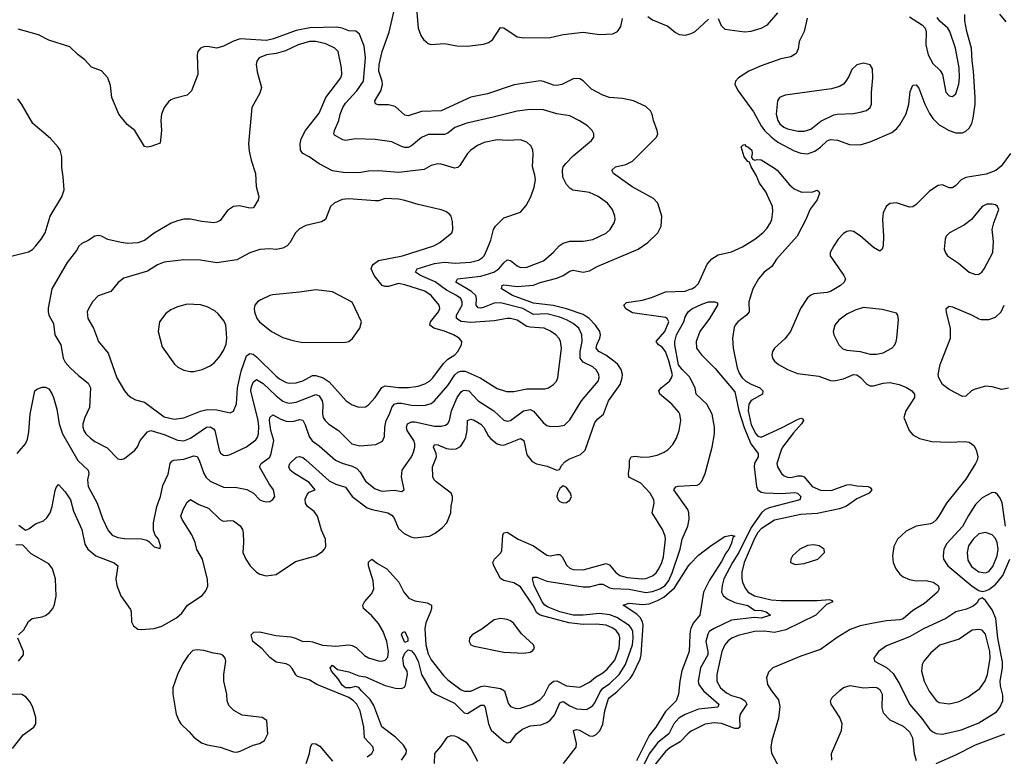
# Model space of a CAD drawing. Header units: inches. Extents: x 1834610 to 2027685, y 642842 to 774116.
# Tile 343 of 632: x 1955934 to 1961904, y 684394 to 688862. Entities that reach past the tile are written whole.
import ezdxf

# ---------------------------------------------------------------- set-up
doc = ezdxf.new("R2010")
doc.units = ezdxf.units.IN
doc.header["$MEASUREMENT"] = 0
doc.layers.add('B9658', color=7, linetype='Continuous')
doc.layers.add('B9668', color=7, linetype='Continuous')

msp = doc.modelspace()

# ---------------------------------------------------------------- linework, layer by layer
at = {"layer": 'B9658', "color": 5}
for points, elevation in [([(1955930, 685796.1), (1955970, 685766.4), (1955990, 685774.3), (1956030, 685803.2), (1956078.6, 685821.4), (1956099.2, 685840.8), (1956118, 685870), (1956131.6, 685910), (1956150, 686006), (1956156.1, 686023.9), (1956170, 686042), (1956210, 685998.7), (1956241.5, 685950), (1956260.8, 685880.8), (1956310.6, 685770.6), (1956330, 685680.3), (1956348.1, 685650), (1956394.9, 685610), (1956507.3, 685567.3), (1956528.5, 685550), (1956516.8, 685470), (1956522.6, 685430), (1956548.1, 685368.1), (1956605.2, 685285.2), (1956610.3, 685270), (1956612.9, 685210), (1956624.6, 685184.6), (1956650, 685164.6), (1956670, 685162.3), (1956750, 685168.1), (1956796.2, 685183.8), (1956885.4, 685234.6), (1956917.4, 685262.6), (1956952.4, 685310), (1957041.2, 685370), (1957062.5, 685397.5), (1957074.6, 685425.4), (1957072.9, 685467.1), (1957041.9, 685590), (1957008.9, 685648.9), (1956998.6, 685690), (1956977.7, 685737.7), (1956918.7, 685830), (1956911.9, 685850), (1956926.2, 685890), (1956950, 685936.3), (1956970, 685950.8), (1957021.1, 685921.1), (1957078.3, 685898.3), (1957150, 685830.2), (1957163.1, 685823.1), (1957170, 685819.7), (1957210, 685825), (1957230, 685822.8), (1957270, 685792.3), (1957285, 685770), (1957290.1, 685750), (1957292, 685690), (1957286.3, 685630), (1957304.7, 685590), (1957331.3, 685550), (1957370, 685511.2), (1957390, 685498.9), (1957429.4, 685489.4), (1957490, 685497.6), (1957605.5, 685574.5), (1957729.8, 685610.2), (1957770, 685635.8), (1957783, 685650), (1957790, 685666.8), (1957787.6, 685710), (1957764.7, 685764.7), (1957739.6, 685850), (1957719.4, 685879.4), (1957678.6, 685910), (1957666.5, 685930), (1957666, 685954), (1957677.4, 685982.6), (1957690, 685995.5), (1957725.2, 686010), (1957690, 686055.1), (1957594.1, 686114.1), (1957575.1, 686130), (1957565.1, 686150), (1957571.1, 686170), (1957612.2, 686207.8), (1957630, 686211.6), (1957650, 686205.7), (1957670, 686192.1), (1957810, 686064.8), (1957850, 686043.7), (1957910, 686026.5), (1957949.4, 685970), (1958041.5, 685901.5), (1958070.6, 685890.6), (1958166.4, 685870), (1958190, 685856.8), (1958201.9, 685841.9), (1958230, 685774.9), (1958265.4, 685745.4), (1958305.3, 685725.3), (1958330, 685719.8), (1958418, 685730), (1958452.8, 685747.2), (1958497.5, 685782.5), (1958523.5, 685810), (1958547.8, 685870), (1958549.8, 685910.2), (1958558, 685950), (1958557.7, 685970), (1958549.7, 685990), (1958458.8, 686058.8), (1958448.2, 686070), (1958439.9, 686090), (1958437, 686150), (1958460.4, 686210), (1958458.5, 686230), (1958443.1, 686270), (1958450, 686284.4), (1958470, 686282.4), (1958521.6, 686261.6), (1958550, 686256.3), (1958580.5, 686259.5), (1958607.1, 686272.9), (1958630, 686306.7), (1958638.7, 686330), (1958646.6, 686370), (1958649.4, 686430.6), (1958670, 686439.4), (1958690, 686433.3), (1958730, 686409.3), (1958747.6, 686387.6), (1958775.7, 686335.7), (1958790, 686318.9), (1958830, 686289.3), (1958850, 686282.3), (1958870, 686281.8), (1958970, 686322.4), (1958990, 686310.3), (1959010, 686222.4), (1959041.2, 686181.2), (1959068, 686168), (1959133.1, 686153.1), (1959190, 686130.5), (1959206.6, 686133.4), (1959220.3, 686159.7), (1959239.6, 686180.4), (1959264.3, 686195.7), (1959335, 686225), (1959361.8, 686250), (1959422.1, 686417.9), (1959439.2, 686440.8), (1959474, 686470), (1959504.5, 686550), (1959575.2, 686650), (1959587.9, 686690), (1959589.2, 686710), (1959580.6, 686740.6), (1959561, 686770), (1959545, 686785), (1959487.9, 686827.9), (1959445.3, 686850), (1959429.5, 686869.5), (1959432.9, 686890), (1959452.2, 686930), (1959455.5, 686950), (1959451.9, 686970), (1959426.4, 687010), (1959387.4, 687050), (1959350, 687074.8), (1959250, 687109.2), (1959168.4, 687128.4), (1959050, 687142.4), (1958922.5, 687190), (1958855.3, 687230), (1958860.5, 687250), (1958870, 687254.1), (1958950, 687243.6), (1959050, 687252.5), (1959090, 687268.7), (1959190, 687294), (1959230, 687310.7), (1959270, 687337.2), (1959290, 687343.5), (1959350, 687331.6), (1959390, 687339.8), (1959435.8, 687364.2), (1959683.5, 687470), (1959741.7, 687510), (1959803.5, 687570), (1959822.6, 687610), (1959828.2, 687670), (1959803.1, 687750), (1959776.7, 687776.7), (1959647.7, 687847.7), (1959534, 687930), (1959523.6, 687950), (1959546.6, 687970), (1959610, 687983.5), (1959650, 688003.6), (1959795.1, 688150), (1959802.9, 688170), (1959799.6, 688190), (1959777.4, 688250), (1959769.6, 688290), (1959759.7, 688310), (1959730, 688336), (1959655.1, 688370), (1959590, 688384), (1959510, 688390.7), (1959470, 688404.1), (1959401.2, 688441.2), (1959350, 688491.1), (1959330, 688502.6), (1959310, 688505.4), (1959290, 688502.6), (1959220.5, 688470), (1959190, 688462.5), (1959170, 688464.4), (1959110, 688487.2), (1959090, 688490.6), (1958932.1, 688467.9), (1958770, 688413), (1958670, 688391.9), (1958490, 688309.2), (1958370, 688305.7), (1958290, 688278.5), (1958270, 688282.4), (1958210, 688335.9), (1958170, 688346.5), (1958106.8, 688346.8), (1958091.3, 688351.3), (1958086.6, 688370), (1958124.7, 688430), (1958134.9, 688470), (1958132.5, 688490), (1958111.9, 688550), (1958113.3, 688590), (1958131.3, 688670), (1958174.1, 688785.9), (1958215.9, 688970)], 320), ([(1958339.1, 688930), (1958349.5, 688810), (1958366.7, 688766.7), (1958382.1, 688742.1), (1958410, 688718.5), (1958430, 688711.4), (1958510, 688716.9), (1958584.7, 688704.7), (1958650, 688702.3), (1958745.5, 688714.5), (1958776.2, 688723.8), (1958800.6, 688739.4), (1958850, 688814), (1958870, 688812.8), (1958950, 688758.5), (1958991.5, 688751.5), (1959150, 688755.3), (1959230, 688772.8), (1959350, 688786.1), (1959450, 688773.1), (1959530, 688776.5), (1959558, 688790), (1959579.2, 688820.8), (1959588.2, 688870)], 320), ([(1959741.7, 688881.7), (1959770, 688860.9), (1959863.2, 688823.2), (1959910, 688784.2), (1959932.7, 688772.7), (1959970, 688767.6), (1960000, 688776.6)], 320), ([(1955918, 686230), (1955969.5, 686290), (1955981.4, 686318.6), (1955990, 686362), (1955997.9, 686470), (1956026.2, 686610), (1956038.9, 686621.1), (1956070, 686632.1), (1956090, 686633.2), (1956110, 686622.3), (1956130, 686595.3), (1956139.7, 686570), (1956159.6, 686499.6), (1956172.7, 686410), (1956193.3, 686350), (1956287.6, 686187.6), (1956350.2, 686130), (1956352.9, 686110), (1956345.4, 686070), (1956350.2, 686030), (1956403.2, 685930), (1956436.5, 685836.5), (1956470, 685763.1), (1956495.4, 685735.4), (1956530, 685720.6), (1956570, 685714.6), (1956672.4, 685712.4), (1956704.9, 685704.9), (1956717.6, 685697.6), (1956750, 685664), (1956786, 685654), (1956788.7, 685670), (1956775.1, 685710), (1956755.6, 685735.6), (1956745.6, 685765.6), (1956744.5, 685810), (1956765.8, 685910), (1956788.7, 685970), (1956803, 686037), (1956835, 686105), (1956846, 686170), (1956856.2, 686183.8), (1956869.1, 686190.9), (1956930, 686196.4), (1956990, 686215.7), (1957010, 686212.2), (1957023, 686190), (1957050.2, 686110), (1957065.1, 686085.1), (1957090, 686063.2), (1957170, 686026.3), (1957250, 686024.1), (1957311.6, 686011.6), (1957351, 685991), (1957390, 685950.4), (1957410, 685941.3), (1957430, 685937.6), (1957450, 685940.4), (1957470, 685950.8), (1957482, 685970), (1957473.3, 686010), (1957446.6, 686046.6), (1957388.6, 686150), (1957398, 686170), (1957450, 686209.1), (1957459, 686230), (1957476.1, 686310), (1957457.5, 686370), (1957448.6, 686431.4), (1957451.8, 686450), (1957470, 686465.2), (1957518.3, 686438.3), (1957550, 686426.8), (1957590, 686425.2), (1957630, 686436.8), (1957650, 686432.7), (1957665.4, 686405.4), (1957690, 686333.4), (1957708.1, 686308.1), (1957750, 686277.7), (1957849.2, 686190), (1957890, 686172.3), (1957950, 686154.6), (1957979, 686139), (1957998, 686118), (1958030, 686063.1), (1958090, 686015.5), (1958130, 686001.6), (1958207.6, 686007.6), (1958250, 685999.3), (1958266, 686010), (1958248.7, 686090), (1958253, 686130), (1958309.5, 686210.5), (1958322.1, 686237.9), (1958329.9, 686270), (1958330.4, 686290), (1958324.5, 686310), (1958284.3, 686370), (1958279.4, 686390), (1958284.8, 686410), (1958310, 686422.8), (1958330, 686422.7), (1958450, 686396.9), (1958490, 686395.9), (1958516.9, 686403.1), (1958530, 686413.1), (1958539.8, 686430), (1958551.6, 686490), (1958586.3, 686570), (1958610, 686603.9), (1958619.3, 686610), (1958630, 686615.7), (1958656.9, 686610), (1958713.4, 686550), (1958808.8, 686488.8), (1958870, 686433.2), (1958890, 686427.8), (1958910, 686431.8), (1958989.5, 686490.5), (1959030, 686497), (1959050, 686486.8), (1959110, 686416.5), (1959130, 686400.2), (1959150, 686394.4), (1959204.1, 686395.9), (1959236.6, 686403.4), (1959270, 686434.6), (1959340.3, 686550), (1959440.7, 686670), (1959447.2, 686690), (1959446.2, 686710), (1959430, 686739.2), (1959410, 686756.2), (1959350, 686784.7), (1959332, 686810), (1959332.6, 686850), (1959343.7, 686910), (1959343, 686950), (1959323.6, 686990), (1959290, 687018.8), (1959250, 687041.7), (1959210, 687056.8), (1959130, 687077.1), (1959050, 687073.3), (1958984.4, 687110), (1958850, 687144.1), (1958810, 687142.2), (1958750, 687117.4), (1958730, 687111.7), (1958713.4, 687113.4), (1958701.3, 687130), (1958704.1, 687170), (1958699.1, 687190), (1958673.2, 687213.2), (1958579.3, 687270), (1958589.5, 687290.5), (1958730, 687306.6), (1958809.8, 687330), (1958840.2, 687350), (1958870, 687388.2), (1958890, 687405), (1958910, 687400.8), (1958950, 687368.4), (1958970, 687358.8), (1959010, 687360.2), (1959110, 687399.5), (1959170, 687451.7), (1959205.7, 687490), (1959230, 687505.8), (1959270, 687517.8), (1959350, 687519.6), (1959410, 687528.9), (1959490, 687567.4), (1959514, 687590), (1959539.5, 687630), (1959544.5, 687650), (1959542.9, 687670), (1959527.6, 687710), (1959497.6, 687750), (1959441.6, 687790), (1959390, 687814.6), (1959288.7, 687828.7), (1959270, 687840.5), (1959250, 687862.9), (1959226.9, 687906.9), (1959224.4, 687950), (1959229.8, 687970), (1959244.8, 687990), (1959290, 688036.2), (1959402, 688130), (1959416.2, 688150), (1959416.2, 688170), (1959405.1, 688190), (1959377.6, 688217.6), (1959328.9, 688248.9), (1959270, 688279.1), (1959190, 688290.8), (1959110, 688315.7), (1959030, 688317), (1958950, 688308.2), (1958804.9, 688270), (1958645.2, 688234.8), (1958572.1, 688207.9), (1958530, 688174.8), (1958510, 688165.2), (1958410, 688166.2), (1958370, 688147.1), (1958310, 688096.2), (1958290, 688087.1), (1958270, 688087.1), (1958250, 688093.3), (1958190, 688121.8), (1958090, 688136.4), (1957970, 688140.3), (1957910, 688128.9), (1957893.4, 688133.4), (1957842.6, 688162.6), (1957838, 688170), (1957842.2, 688190), (1957869.1, 688250), (1957877, 688290), (1957893.1, 688330), (1957910, 688355.6), (1957978.7, 688430), (1958018, 688490), (1958031.7, 688630), (1958022.5, 688702.5), (1957994.9, 688774.9), (1957971.8, 688791.8), (1957930, 688794.8), (1957890, 688810.6), (1957856.9, 688816.9), (1957693, 688813), (1957610, 688797.6), (1957473.5, 688746.5), (1957430, 688735.7), (1957270, 688745.7), (1957230, 688732.2), (1957170, 688702.4), (1957130, 688689.7), (1957070, 688699.5), (1957050, 688698), (1957030.5, 688689.5), (1957014.8, 688670), (1957010.7, 688650), (1957013.4, 688530), (1956976.3, 688430), (1956950, 688403.7), (1956870, 688385.1), (1956850, 688376.2), (1956836.7, 688363.3), (1956810.3, 688329.7), (1956794.9, 688290), (1956790.3, 688250), (1956794.4, 688190), (1956786.4, 688113.6), (1956730, 688092.7), (1956710, 688089.2), (1956690, 688094), (1956632.7, 688190), (1956586.2, 688226.2), (1956535.1, 688290), (1956492.7, 688390), (1956484.1, 688464.1), (1956469.2, 688510), (1956430, 688552.7), (1956370, 688575.1), (1956330, 688619.3), (1956289.6, 688649.6), (1956238.6, 688698.6), (1956110, 688737.2), (1956048, 688770), (1955925.4, 688805.4)], 340), ([(1955841.7, 687418.3), (1955986.7, 687453.3), (1956011, 687469), (1956032, 687490), (1956064.5, 687530), (1956089.4, 687570), (1956119.5, 687670), (1956190, 687786.8), (1956203.5, 687830), (1956198.7, 687910), (1956190, 687966), (1956189.7, 688030), (1956179.7, 688070), (1956167.8, 688090), (1956121, 688141), (1956013.3, 688233.3), (1955947.3, 688347.3), (1955922.2, 688382.2)], 360), ([(1958041.7, 684390), (1958069, 684411), (1958078.7, 684430), (1958078, 684450), (1958025.4, 684505.4), (1958021.6, 684570), (1957998.4, 684670), (1957977.5, 684710), (1957958.8, 684730), (1957930, 684749.5), (1957736, 684830), (1957690, 684857), (1957618.5, 684878.5), (1957607.5, 684887.5), (1957586.2, 684926.2), (1957570, 684945.1), (1957550, 684954.3), (1957490, 684965.7), (1957450, 684993.7), (1957404.7, 685044.7), (1957348.2, 685090), (1957337.6, 685130), (1957353.9, 685146.1), (1957390, 685149.2), (1957487.1, 685127.1), (1957578, 685118), (1957606.7, 685110), (1957650, 685089.2), (1957687.9, 685092.1), (1957710, 685089), (1957770, 685068.6), (1957850, 685061.4), (1957929.4, 685069.4), (1957950, 685066.4), (1957973.3, 685053.3), (1958024.7, 685004.7), (1958050, 684991), (1958110, 684972.5), (1958130, 684970.2), (1958150, 684976.2), (1958165.3, 684994.7), (1958170.9, 685030), (1958159.6, 685090), (1958138.4, 685150), (1958110, 685198.8), (1958070, 685245.1), (1958019.7, 685290), (1958015, 685310), (1958024, 685330), (1958070, 685382.2), (1958080.7, 685410), (1958077.5, 685457.5), (1958049.2, 685550), (1958050, 685570.7), (1958069.8, 685590.2), (1958103.9, 685563.9), (1958161, 685530), (1958233.8, 685450), (1958264.1, 685390), (1958293.8, 685353.8), (1958330, 685337.3), (1958405.1, 685325.1), (1958430.3, 685310), (1958431.3, 685290), (1958425.8, 685270), (1958397.5, 685202.5), (1958390.1, 685170), (1958395.9, 685070), (1958410, 685015.3), (1958430, 684978.5), (1958503.6, 684883.6), (1958530, 684857.8), (1958610, 684797.7), (1958631.1, 684788.9), (1958670, 684788), (1958730, 684817.6), (1958750, 684820.7), (1958850, 684805.9), (1958872.7, 684790), (1958895.1, 684715.1), (1958910, 684694.9), (1958943.5, 684683.5), (1958970, 684684.8), (1959041.3, 684710), (1959090, 684738.9), (1959115, 684765), (1959145.7, 684830), (1959170, 684849), (1959190, 684852.1), (1959250, 684820.6), (1959330, 684814), (1959390, 684843.5), (1959425.4, 684874.6), (1959470, 684901.1), (1959496.8, 684923.2), (1959542.1, 684977.9), (1959569.2, 685050), (1959572.2, 685112.2), (1959568.1, 685130), (1959550, 685155.9), (1959530, 685172), (1959490, 685188.8), (1959430, 685194.7), (1959350, 685193.3), (1959263.9, 685203.9), (1959089.1, 685249.1), (1959070, 685263.8), (1959045.5, 685310), (1958970, 685421.9), (1958930, 685445.9), (1958870, 685460.9), (1958850, 685472.1), (1958808.2, 685550), (1958802.4, 685570), (1958813.3, 685590), (1958851.2, 685628.8), (1958858.1, 685641.9), (1958864, 685736), (1958870, 685750.4), (1958890, 685754.3), (1958956.5, 685710), (1959050, 685670.7), (1959130, 685613.1), (1959150, 685610.1), (1959190, 685618.4), (1959210, 685617.8), (1959223.7, 685603.7), (1959250.6, 685550.6), (1959270, 685534.3), (1959290, 685526.4), (1959350, 685525.1), (1959490, 685563.5), (1959510, 685555.8), (1959547, 685510), (1959572.9, 685490), (1959618.2, 685478.2), (1959709, 685471), (1959730, 685473.3), (1959770, 685488.9), (1959792.6, 685507.4), (1959808.5, 685530), (1959828.2, 685570), (1959837, 685603), (1959849.3, 685710), (1959847.4, 685730), (1959831.9, 685770), (1959769.8, 685870), (1959780.9, 685930), (1959779.2, 685950), (1959756.7, 685990), (1959699.4, 686050), (1959628.1, 686088.1), (1959625.5, 686110), (1959631.3, 686150), (1959630.8, 686190), (1959641.6, 686210), (1959666.1, 686213.9), (1959710, 686208.1), (1959750, 686210.1), (1959798.5, 686221.5), (1959841.1, 686238.9), (1959865, 686255), (1959893.8, 686286.2), (1959916.8, 686323.2), (1959933.1, 686370), (1959942.2, 686430), (1959936, 686470), (1959930, 686482), (1959887.4, 686530), (1959816, 686590), (1959809.8, 686610), (1959823.9, 686630), (1959873.1, 686670), (1959887, 686690), (1959891.8, 686708.2), (1959870, 686793.5), (1959849.3, 686850), (1959830, 686875.5), (1959807.1, 686890), (1959794.2, 686910), (1959845.2, 686970), (1959870.4, 687030), (1959860.3, 687050), (1959850, 687056.3), (1959650, 687085), (1959610, 687107.9), (1959598, 687130), (1959613.1, 687146.9), (1959710, 687160.1), (1959770, 687178.1), (1959850, 687210.5), (1959970, 687216.4), (1960000, 687226.7)], 280), ([(1960000, 686688.3), (1959996, 686696), (1959950, 686740.5), (1959929, 686769), (1959905.8, 686890), (1959905.9, 686910), (1959916.2, 686950), (1959961, 687030), (1959970, 687059.1), (1959987.3, 687090), (1960000, 687099.7)], 260), ([(1958250, 684371.3), (1958277.1, 684410), (1958279.9, 684430), (1958262.1, 684462.1), (1958212.5, 684510), (1958130, 684571.9), (1958081, 684701), (1958059, 684739), (1958006.3, 684790), (1957990, 684811.8), (1957970, 684817.6), (1957940.7, 684810), (1957910, 684809.6), (1957890, 684825.3), (1957864.7, 684864.7), (1957825.6, 684910), (1957816, 684930), (1957830, 684946.8), (1957861.1, 684921.1), (1957930, 684905.4), (1957990, 684882.4), (1958030, 684876.6), (1958150, 684822.4), (1958213.2, 684806.8), (1958250, 684804.7), (1958266.6, 684813.4), (1958274.3, 684825.7), (1958285.7, 684890), (1958283.5, 684910), (1958262.8, 684942.8), (1958258, 684990), (1958270, 685019.7), (1958290, 685039.6), (1958310, 685033.6), (1958330, 685010.2), (1958351, 684970), (1958370.2, 684890), (1958429.6, 684789.6), (1958455.6, 684770), (1958570, 684715.3), (1958630, 684657.6), (1958650, 684654), (1958730, 684704), (1958750, 684703.1), (1958757.1, 684690), (1958776.1, 684590), (1958792.1, 684552.1), (1958870, 684486.4), (1958890, 684476.4), (1958910, 684480.4), (1958947.1, 684530), (1958982.5, 684557.5), (1959030, 684577.8), (1959094.7, 684585.3), (1959130, 684598.6), (1959150, 684612.1), (1959177.3, 684642.7), (1959210, 684717.4), (1959217.8, 684722.2), (1959230, 684726.4), (1959270, 684700.8), (1959310, 684682.2), (1959370, 684678.4), (1959390, 684686.8), (1959410, 684702.9), (1959421.1, 684718.9), (1959454.5, 684785.5), (1959470, 684807.1), (1959510, 684832.9), (1959569.4, 684890.6), (1959607.2, 684950), (1959648.8, 685070), (1959654.1, 685110), (1959651.7, 685150), (1959643.6, 685170), (1959630, 685187.2), (1959555.6, 685235.6), (1959511.4, 685251.4), (1959450, 685259.2), (1959350, 685249.2), (1959290, 685250.5), (1959210, 685269.7), (1959138.4, 685298.4), (1959119.2, 685310), (1959102.1, 685330), (1959052.8, 685430), (1959044.1, 685470), (1959050, 685480.3), (1959070, 685480.7), (1959130, 685457.1), (1959350, 685422.6), (1959390, 685421.7), (1959450, 685438.3), (1959470, 685437.3), (1959510, 685416.3), (1959530, 685411.4), (1959630, 685407.6), (1959730, 685387), (1959770, 685393.2), (1959815.6, 685410), (1959846.8, 685430), (1959870, 685459.8), (1959890, 685506.5), (1959938.1, 685650), (1959951.5, 685710), (1959985.2, 685790), (1959993, 685833), (1959991.6, 685870), (1959984.5, 685890), (1959899.6, 686010), (1959912.4, 686027.6), (1959926.8, 686033.2), (1960000, 686036.5)], 260), ([(1955927.1, 685130), (1955958.5, 685161.5), (1955988.2, 685211.8), (1956010, 685228.8), (1956070, 685239.6), (1956090, 685247.6), (1956114.7, 685265.3), (1956136.1, 685290), (1956146.2, 685313.8), (1956154.4, 685365.6), (1956151.8, 685470), (1956133.3, 685530), (1956110, 685561.4), (1956003, 685623), (1955954, 685674), (1955910, 685677)], 320), ([(1959231.4, 684350), (1959307.6, 684450), (1959310.4, 684470.4), (1959292, 684550), (1959310, 684557.2), (1959327.7, 684552.3), (1959390, 684518), (1959410, 684516.4), (1959430, 684525.7), (1959452.1, 684547.9), (1959470.7, 684589.3), (1959481.9, 684670), (1959502.3, 684737.7), (1959510, 684750.1), (1959554.5, 684785.5), (1959635.2, 684864.8), (1959652.5, 684890), (1959696.8, 684983.2), (1959703.2, 685010), (1959714.5, 685190), (1959710.3, 685210.3), (1959695.8, 685235.8), (1959675.1, 685255.1), (1959592.3, 685310), (1959630, 685322.2), (1959710, 685314.6), (1959750, 685318.3), (1959801.6, 685338.4), (1959840.1, 685359.9), (1959903.9, 685416.1), (1959990, 685550.2), (1960000, 685561)], 240), ([(1955927.4, 684970), (1955956.3, 685010), (1955957.2, 685030), (1955922.8, 685110)], 320), ([(1960000, 685152.7), (1959996.8, 685130), (1959993.8, 685030), (1959948.5, 684911.5), (1959936.6, 684850), (1959929.3, 684770.7), (1959915.2, 684730), (1959850, 684665.4), (1959791.8, 684570), (1959750, 684520.4), (1959673.1, 684366.9)], 240), ([(1955890, 684440.4), (1955955.4, 684524.6), (1956019.5, 684570), (1956031.3, 684590), (1956032.4, 684630), (1956013.5, 684690), (1955999.3, 684719.3), (1955972.6, 684752.6), (1955947.9, 684767.9), (1955870, 684771.5)], 320), ([(1960000, 684659), (1959970, 684647.1), (1959930, 684624.7), (1959900.1, 684590), (1959869.5, 684530), (1959803.5, 684476.5), (1959750, 684408.8), (1959712.5, 684330)], 260), ([(1958449.7, 684350), (1958451.3, 684410), (1958490, 684454.9), (1958519.4, 684500.6), (1958529.1, 684510.9), (1958550, 684519.8), (1958570, 684518.3), (1958590, 684510.1), (1958640.4, 684480.4), (1958670, 684441.1), (1958710, 684364.6)], 240), ([(1960000, 684541.4), (1959985.4, 684530), (1959939, 684481), (1959875.8, 684444.2), (1959850, 684423.7), (1959791.7, 684350), (1959763.7, 684296.3), (1959670, 684205.6), (1959574.7, 684130), (1959463.9, 684010), (1959455.8, 683990), (1959455.1, 683970), (1959475.3, 683930), (1959530.2, 683890), (1959625.2, 683810), (1959663.6, 683750), (1959677.9, 683737.9), (1959810, 683664.4), (1959950, 683628), (1960000, 683634.3)], 280), ([(1957670.4, 684350), (1957690.5, 684410), (1957697, 684450), (1957707.9, 684472.1), (1957730, 684469.3), (1957754.7, 684454.7), (1957830, 684363.9)], 280)]:
    msp.add_lwpolyline(points, dxfattribs=dict(at, elevation=elevation))
for points, elevation in [([(1957730, 688730.4), (1957691.3, 688730), (1957623.1, 688710), (1957546, 688674), (1957490, 688658), (1957431, 688649), (1957386, 688630), (1957372.2, 688610), (1957367.2, 688590), (1957373.8, 688546.2), (1957400.3, 688450), (1957390, 688416), (1957342.4, 688330), (1957322, 688110), (1957325.5, 688065.5), (1957337.1, 688010), (1957364.4, 687930), (1957368.5, 687850), (1957384.4, 687790), (1957380.5, 687770), (1957354.7, 687725.3), (1957350, 687720.9), (1957330, 687718.7), (1957266.9, 687733.1), (1957230, 687729.6), (1957195.1, 687704.9), (1957150, 687645.1), (1957130, 687633.6), (1957112, 687630), (1957038.2, 687638.2), (1956970, 687653), (1956930, 687651.5), (1956890, 687643), (1956853, 687627), (1956750, 687568), (1956690, 687523.1), (1956650, 687508.5), (1956590, 687505.4), (1956549.7, 687509.7), (1956469.6, 687529.6), (1956429.4, 687549.4), (1956410, 687552.7), (1956390, 687549.3), (1956350, 687522.7), (1956310, 687505.2), (1956292.5, 687487.5), (1956278.3, 687461.7), (1956221.6, 687390), (1956129, 687230), (1956107.1, 687112.9), (1956106.7, 687090), (1956111.8, 687070), (1956139.3, 687019.3), (1956147.6, 686950), (1956183.6, 686890), (1956197.2, 686810), (1956210, 686784.4), (1956239.5, 686750), (1956290, 686703.6), (1956350, 686658.3), (1956362.6, 686630), (1956356.9, 686510), (1956329.2, 686450), (1956317.2, 686410), (1956317.5, 686390), (1956324.1, 686370), (1956336.1, 686350), (1956362.8, 686322.8), (1956390, 686303.2), (1956464.1, 686264.1), (1956530, 686199.1), (1956550, 686193.4), (1956570, 686200.7), (1956632, 686250), (1956648.5, 686271.5), (1956664.7, 686310), (1956676, 686324), (1956710, 686363.1), (1956730, 686369.2), (1956810, 686345.6), (1956890, 686312.2), (1956930, 686308.3), (1956970, 686323.3), (1957067.4, 686390), (1957090, 686393.2), (1957110, 686381.1), (1957117.6, 686370), (1957143.2, 686250), (1957152.3, 686232.3), (1957170, 686220.3), (1957190, 686218.9), (1957210, 686223.6), (1957310, 686271.3), (1957366.5, 686313.5), (1957377, 686330), (1957382.2, 686350), (1957384.8, 686395.2), (1957381, 686430), (1957335.5, 686610), (1957337.1, 686630), (1957350, 686664.2), (1957370, 686680.2), (1957410, 686655.9), (1957490, 686579.8), (1957530, 686548.9), (1957550, 686539.5), (1957570, 686536.2), (1957610, 686541.5), (1957730, 686589.4), (1957750, 686580.6), (1957767.5, 686550), (1957771.4, 686528.6), (1957769.4, 686470), (1957774.7, 686450), (1957787.1, 686430), (1957809.1, 686409.1), (1957866.5, 686370), (1957948.9, 686290), (1957997.4, 686277.4), (1958094.3, 686285.7), (1958134.6, 686305.4), (1958146.7, 686333.3), (1958148.6, 686390), (1958155.9, 686430), (1958176.7, 686470), (1958190.6, 686510), (1958204.7, 686530), (1958224.5, 686535.5), (1958250, 686535.1), (1958310, 686523.8), (1958350, 686522.2), (1958395.3, 686524.7), (1958430, 686534.7), (1958450, 686550.2), (1958530, 686642.7), (1958572.2, 686707.8), (1958590, 686723.3), (1958609, 686731), (1958634.9, 686730), (1958726.5, 686690), (1958830, 686625), (1958886.6, 686606.6), (1958930, 686606.5), (1959010, 686623.8), (1959117.3, 686622.7), (1959140.9, 686630), (1959170.9, 686649.1), (1959189.7, 686670.3), (1959196.9, 686690), (1959218.5, 686870), (1959212.8, 686912.8), (1959203.5, 686930), (1959184.4, 686950), (1959152.7, 686972.7), (1959115.1, 686990), (1959030, 686996.3), (1959010, 687001.6), (1958950, 687038.6), (1958910.4, 687050.4), (1958889.6, 687050.4), (1958810, 687035.4), (1958670, 687024.5), (1958610, 687032), (1958582.7, 687050), (1958583.1, 687070), (1958616.9, 687130), (1958617.4, 687150), (1958608, 687170), (1958582.2, 687190), (1958521.9, 687221.9), (1958453, 687273), (1958365.1, 687310), (1958334.3, 687330), (1958344.7, 687350), (1958450, 687383.6), (1958510, 687391), (1958574.8, 687385.2), (1958667.8, 687392.2), (1958716.7, 687403.3), (1958740.5, 687419.5), (1958750, 687430.4), (1958768.2, 687470), (1958790, 687525.5), (1958806.8, 687590), (1958819.2, 687610), (1958870, 687660.3), (1958970, 687694.9), (1959005.8, 687734.2), (1959032.9, 687787.1), (1959054.1, 687845.9), (1959061.2, 687890), (1959058.5, 687918.5), (1959043.8, 687970), (1959047.1, 688047.1), (1959045.1, 688070), (1959035.2, 688095.2), (1959010, 688119.7), (1958970, 688133.3), (1958890.2, 688129.8), (1958830, 688132.5), (1958750, 688116.8), (1958710, 688098.2), (1958668.8, 688070), (1958649, 688050), (1958603.1, 687976.9), (1958590, 687965.4), (1958570, 687962.2), (1958490, 687986), (1958470, 687987.1), (1958430, 687978.2), (1958386.7, 687953.3), (1958230, 687934.4), (1958110, 687945.8), (1958050, 687944), (1957990, 687932.8), (1957895.4, 687935.4), (1957830, 687946.3), (1957750, 687987.6), (1957690, 688029.8), (1957651.5, 688050), (1957637.2, 688070), (1957633.8, 688110), (1957641.4, 688138.6), (1957666.6, 688190), (1957750, 688294.6), (1957790, 688391.3), (1957881.1, 688510), (1957886.5, 688530), (1957886.2, 688570), (1957864.2, 688670), (1957844.7, 688690), (1957790, 688716.4)], 360), ([(1958150, 687778), (1958110, 687764.2), (1958090, 687762.5), (1957930, 687774.8), (1957889.2, 687770.8), (1957840.7, 687750), (1957818, 687730), (1957788, 687650), (1957764, 687636), (1957670, 687614.2), (1957630, 687593.7), (1957606.3, 687570), (1957572, 687508), (1957555.3, 687490), (1957530, 687475.7), (1957490, 687468.2), (1957450, 687471.8), (1957390, 687468.2), (1957330, 687448.9), (1957250, 687406.2), (1957130, 687386.6), (1957030, 687403.7), (1956930, 687406.4), (1956810, 687392.2), (1956770, 687375.8), (1956710, 687337.3), (1956566.2, 687293.8), (1956531.8, 687268.2), (1956487.3, 687212.7), (1956410, 687187.6), (1956374.9, 687150), (1956351.5, 687108.5), (1956344.2, 687090), (1956347.8, 687050), (1956382, 686990), (1956411.4, 686910), (1956470, 686838.4), (1956522.2, 686690), (1956570, 686610.4), (1956588, 686588), (1956610.2, 686570.2), (1956635.9, 686555.9), (1956690, 686541.3), (1956810, 686452.5), (1956870, 686438.8), (1956930, 686446.9), (1957030, 686487.5), (1957070, 686497.1), (1957130, 686495.7), (1957210, 686477), (1957230, 686487.7), (1957248.6, 686531.4), (1957254.8, 686630), (1957277.9, 686730), (1957310, 686822.9), (1957330, 686837), (1957350, 686832.3), (1957370, 686817.1), (1957490, 686699.8), (1957510, 686683.5), (1957550, 686661.9), (1957570, 686657.5), (1957610, 686659.2), (1957650, 686672.1), (1957710, 686703.1), (1957730, 686704.4), (1957773.2, 686690), (1957810, 686665.1), (1957913.1, 686550), (1957950, 686525.8), (1957990, 686512.6), (1958030, 686514), (1958050, 686524.9), (1958090, 686570.2), (1958129.2, 686630.8), (1958150, 686642), (1958230, 686630.1), (1958290.7, 686630.7), (1958350, 686638.9), (1958390, 686653.3), (1958418.4, 686670), (1958439.5, 686690), (1958503, 686777), (1958530, 686802.3), (1958572.8, 686830), (1958591.3, 686850), (1958613.6, 686890), (1958614, 686910), (1958598, 686930), (1958564, 686950), (1958510, 686973.4), (1958446, 686990), (1958420.3, 687010), (1958424, 687030), (1958473.6, 687090), (1958482.3, 687110), (1958478.5, 687130), (1958428.2, 687190), (1958390, 687215.3), (1958270, 687254.5), (1958230, 687261.1), (1958170, 687244.4), (1958150, 687243.2), (1958131, 687250), (1958083.6, 687310), (1958065.4, 687350), (1958071.4, 687370), (1958079.8, 687380.2), (1958110, 687401.4), (1958255.6, 687430), (1958444.5, 687490), (1958480.7, 687510), (1958554, 687570), (1958559.5, 687590), (1958557.5, 687637.5), (1958549.5, 687669.5), (1958541.2, 687681.2), (1958518.6, 687698.6), (1958489.7, 687709.7), (1958350, 687740.4), (1958270, 687766.2), (1958230, 687773.6)], 380), ([(1957730, 687224.5), (1957630, 687208.5), (1957470, 687193.8), (1957450, 687189), (1957396.3, 687163.7), (1957376.5, 687150), (1957360.9, 687130), (1957356.1, 687110), (1957357.6, 687090), (1957372.3, 687050), (1957387.2, 687030), (1957460.7, 686970), (1957530, 686935), (1957590, 686915.2), (1957650, 686904.6), (1957910, 686905.5), (1957930, 686910.3), (1957952.7, 686927.3), (1957996.9, 686990), (1958006.6, 687030), (1957949.1, 687149.1), (1957830.9, 687210.9)], 420), ([(1956950, 687136.1), (1956890, 687121.4), (1956850, 687102.5), (1956820.3, 687079.7), (1956782.4, 687030), (1956773.4, 686970), (1956798.1, 686878.1), (1956872.8, 686772.8), (1956893.5, 686753.5), (1956930, 686735.9), (1956967.9, 686727.9), (1956990, 686728.5), (1957040.6, 686739.4), (1957090, 686762.7), (1957116.3, 686783.7), (1957144.4, 686815.6), (1957170, 686855.9), (1957185.5, 686894.5), (1957190.3, 686930), (1957186.7, 686986.7), (1957183.2, 687010), (1957173.1, 687033.1), (1957138.3, 687078.3), (1957116.4, 687096.4), (1957070, 687119.9), (1957030, 687133.5)], 420), ([(1959230, 686034), (1959210, 686019), (1959194, 685990), (1959190.8, 685970), (1959198.8, 685950), (1959210, 685938.8), (1959230, 685930.7), (1959250, 685934), (1959270, 685947.3), (1959279.3, 685970), (1959274.5, 685990), (1959250, 686025.2)], 320), ([(1958850, 685229.8), (1958810, 685221.8), (1958735.6, 685164.4), (1958678, 685130), (1958662, 685110), (1958660.3, 685090), (1958670, 685070.7), (1958690, 685062.6), (1958870, 685025.8), (1958990, 685020.2), (1959030, 685026.3), (1959044.6, 685035.4), (1959054.7, 685050), (1959049.7, 685070), (1958977.1, 685137.1), (1958930, 685199.8), (1958910, 685215.9), (1958890, 685224.6)], 320), ([(1958270, 685085.1), (1958249.9, 685130), (1958255.5, 685144.5), (1958269.3, 685150.7), (1958288.4, 685110), (1958287.7, 685092.3)], 260), ([(1957010, 685039.2), (1956984.8, 685035.2), (1956955.4, 685004.6), (1956923.1, 684956.9), (1956891, 684889), (1956862.6, 684810), (1956862.6, 684770), (1956883.6, 684650), (1956899.1, 684610), (1956911.7, 684590), (1956962.6, 684542.6), (1956990, 684509), (1957035.7, 684475.7), (1957070, 684463.5), (1957150.1, 684450.1), (1957230, 684420.2), (1957250, 684419.3), (1957270, 684425), (1957350, 684460.9), (1957389, 684471), (1957418, 684490), (1957438.4, 684530), (1957431.8, 684611.8), (1957404, 684630), (1957283, 684643), (1957231.8, 684671.8), (1957201.5, 684701.5), (1957192.4, 684730), (1957190.5, 684770), (1957172.8, 684850), (1957171.8, 684890), (1957183.8, 684970), (1957179.2, 684990), (1957166.5, 685006.5), (1957150, 685014), (1957110, 685018.8), (1957050, 685034.7)], 320)]:
    msp.add_lwpolyline(points, close=True, dxfattribs=dict(at, elevation=elevation))
at = {"layer": 'B9668', "color": 5}
for points, elevation in [([(1960000, 688776.6), (1960010, 688779.6), (1960030, 688790.2), (1960110, 688865.2)], 320), ([(1960170, 688870.4), (1960187.1, 688827.1), (1960210, 688805.8), (1960330, 688788.8), (1960370, 688791.8), (1960429.9, 688810.1), (1960468.2, 688831.8), (1960530, 688903.1)], 320), ([(1960708.8, 688871.2), (1960690.2, 688789.8), (1960659.5, 688730), (1960654.7, 688685.3), (1960641.8, 688658.2), (1960610, 688637.7), (1960550, 688625.8), (1960430, 688583.4), (1960354.6, 688550), (1960292.4, 688510), (1960274, 688490), (1960270.3, 688470), (1960290.3, 688430), (1960383.1, 688303.1), (1960430, 688219.1), (1960450.7, 688190), (1960490, 688151.2), (1960530, 688120.1), (1960630, 688066.5), (1960670, 688053), (1960710, 688048.9), (1960754.8, 688065.2), (1960789.8, 688090), (1960830, 688127.4), (1960850, 688136), (1960892.4, 688132.4), (1960966, 688106), (1961030, 688102.5), (1961090, 688120.8), (1961221.6, 688178.4), (1961250, 688200.9), (1961270, 688224.2), (1961309.2, 688290.8), (1961325.2, 688350), (1961333.3, 688426.7), (1961350, 688464.9), (1961370, 688467.7), (1961386.4, 688446.4), (1961423, 688350), (1961450, 688293.1), (1961470, 688263.9), (1961510, 688225.5), (1961570, 688190.2), (1961610, 688175.2), (1961650, 688176.8), (1961670, 688187), (1961690, 688204.7), (1961706.5, 688233.5), (1961715.3, 688264.7), (1961727.9, 688350), (1961728.1, 688390), (1961717.8, 688550), (1961708.2, 688611.8), (1961705.6, 688690), (1961676.8, 688790), (1961665.2, 688854.8), (1961665.5, 688894.5)], 320), ([(1961330, 688879.5), (1961408, 688830), (1961424.9, 688810), (1961430.3, 688790), (1961427.8, 688710), (1961442.5, 688650), (1961470, 688597.5), (1961514.5, 688554.5), (1961529.5, 688530), (1961550, 688422), (1961570, 688399.5), (1961590, 688396.4), (1961610, 688413.4), (1961627.8, 688472.2), (1961632, 688510), (1961629.9, 688570), (1961608.3, 688690), (1961574.2, 688790), (1961561.8, 688810), (1961513.4, 688853.4), (1961496.6, 688876.6)], 340), ([(1961875.3, 688895.3), (1961913.8, 688850)], 320), ([(1960000, 687226.7), (1960010, 687230.1), (1960030, 687242.5), (1960050, 687262.7), (1960101.6, 687378.4), (1960130, 687411.6), (1960170, 687435.3), (1960250, 687454.3), (1960316.6, 687483.4), (1960390.7, 687530), (1960440.7, 687570), (1960464.6, 687595.4), (1960486.8, 687630), (1960493.9, 687650), (1960501.1, 687698.9), (1960499.1, 687730), (1960457.6, 687817.6), (1960420.5, 687870), (1960400, 687920), (1960368.8, 687970), (1960358.7, 687998.7), (1960350, 688002), (1960326, 688030), (1960309.3, 688090.7), (1960318, 688102), (1960330, 688104.7), (1960335.9, 688095.9), (1960350, 688090.5), (1960373.4, 688070), (1960376.3, 688050), (1960371, 688030), (1960376.9, 688016.9), (1960390.8, 688010.8), (1960405.1, 688014.9), (1960430, 688013), (1960510, 687962.6), (1960526.2, 687950), (1960600.7, 687860.7), (1960630, 687836.1), (1960670, 687817.5), (1960683.5, 687816.5), (1960742.3, 687817.7), (1960770, 687827.3), (1960779.9, 687819.9), (1960783, 687810), (1960770.1, 687770), (1960727, 687713), (1960699.9, 687650), (1960647.4, 687550), (1960523.3, 687410), (1960494.1, 687365.9), (1960447.8, 687330), (1960414, 687290), (1960379.7, 687230), (1960360.2, 687170), (1960354.7, 687150), (1960356.9, 687090), (1960340.8, 687070), (1960288.4, 687030), (1960271.8, 687010), (1960265.8, 686994.2), (1960255.5, 686930), (1960260.2, 686870), (1960284.2, 686750), (1960297.3, 686717.3), (1960315, 686690), (1960336.8, 686670), (1960370, 686651), (1960421.8, 686630), (1960439.1, 686610), (1960438, 686590), (1960370, 686551.8), (1960355.9, 686530), (1960350.9, 686490), (1960370, 686405.2), (1960397.4, 686350), (1960410, 686336.4), (1960430, 686330.6), (1960554.1, 686385.9), (1960650, 686437.6), (1960670, 686446), (1960681.6, 686441.6), (1960687.2, 686430), (1960675.2, 686410), (1960624.9, 686355.1), (1960559.1, 686270), (1960550.6, 686250), (1960524.5, 686170), (1960529.3, 686149.3), (1960553.7, 686110), (1960570, 686094.9), (1960590, 686087.6), (1960610, 686085.8), (1960650, 686095.3), (1960675.3, 686095.3), (1960690, 686088.4), (1960738.2, 686030), (1960790, 686007.7), (1960853.6, 686006.4), (1960950, 686040.9), (1960970, 686042.3), (1961010, 686033.8), (1961078, 686030), (1961090, 686024), (1961100.5, 686010), (1961084, 685990), (1961010, 685956), (1960948.1, 685911.9), (1960905.1, 685894.9), (1960770, 685867), (1960670, 685859.9), (1960510, 685826.3), (1960430, 685772.8), (1960410, 685751), (1960390, 685715.9), (1960327.3, 685570), (1960312.3, 685510), (1960311.7, 685471.7), (1960317.2, 685450), (1960333.3, 685413.3), (1960351.8, 685390), (1960390, 685367), (1960490, 685343.6), (1960550, 685338.9), (1960770, 685338.1), (1960844.4, 685344.4), (1960858.9, 685338.9), (1960863.8, 685330), (1960825.7, 685314.3), (1960760.9, 685250), (1960579.1, 685160.9), (1960510, 685145.7), (1960450, 685152.4), (1960390, 685149.9), (1960290, 685127.5), (1960251.4, 685110), (1960230, 685094), (1960208.8, 685070), (1960192, 685030), (1960161.9, 684890), (1960160.7, 684850), (1960182.4, 684810), (1960218.7, 684778.7), (1960250, 684762.4), (1960306.3, 684746.3), (1960332.3, 684730), (1960342.2, 684710), (1960302.3, 684650), (1960298.5, 684630), (1960300.7, 684570), (1960290, 684561.8), (1960270, 684562.9), (1960190, 684593.5), (1960144.2, 684595.8), (1960090, 684587.9), (1960010, 684549.2), (1960000, 684541.4)], 280), ([(1961941.6, 688050), (1961885.3, 687974.7), (1961852.1, 687947.9), (1961794.2, 687925.8), (1961670, 687904.6), (1961641.5, 687890), (1961610, 687856.8), (1961590, 687842.4), (1961570, 687842), (1961530, 687860.4), (1961503, 687857), (1961450, 687821.3), (1961370, 687740.9), (1961350, 687727), (1961330, 687725.1), (1961250, 687752), (1961210, 687747), (1961188.5, 687730), (1961168.9, 687690), (1961164.9, 687650), (1961171.4, 687550), (1961170.2, 687490), (1961163, 687470), (1961150, 687458.4), (1961110, 687479.7), (1961030, 687551.1), (1960990, 687577.4), (1960970, 687581.3), (1960950, 687576.9), (1960930, 687565.1), (1960897.1, 687530), (1960870.4, 687490), (1960848.2, 687450), (1960848, 687430), (1960932, 687310), (1960941.1, 687290), (1960933.4, 687270), (1960910.3, 687250), (1960850, 687213.7), (1960830, 687207.1), (1960750, 687198.5), (1960730, 687190.8), (1960710, 687174.5), (1960669, 687111), (1960607.3, 686970), (1960573.7, 686926.3), (1960510.2, 686870), (1960499.4, 686850), (1960495.3, 686830), (1960499, 686810), (1960510, 686791.6), (1960535.5, 686770), (1960590, 686739.3), (1960650, 686716.4), (1960780.2, 686700.2), (1960850, 686674.3), (1960870, 686671.7), (1960930, 686683.9), (1960990.7, 686710.7), (1961010, 686707.8), (1961031.4, 686691.4), (1961070, 686650.3), (1961090, 686641.7), (1961110, 686640.9), (1961170, 686657.6), (1961210, 686660.8), (1961266, 686650), (1961311.5, 686631.5), (1961343, 686610), (1961359.3, 686590), (1961360.4, 686570), (1961307.2, 686490), (1961295.8, 686450), (1961327.2, 686370), (1961350, 686343.7), (1961390, 686322.4), (1961464, 686304), (1961570, 686300.2), (1961663.7, 686303.7), (1961690, 686299.7), (1961718.4, 686278.4), (1961733.9, 686253.9), (1961743.8, 686210), (1961740.2, 686190), (1961729.4, 686170), (1961670, 686075.6), (1961553.7, 685930), (1961510, 685853.7), (1961491.1, 685828.9), (1961470.2, 685810), (1961456.1, 685803.9), (1961370, 685789.8), (1961310, 685760.3), (1961256.5, 685710), (1961234.1, 685665.9), (1961226.7, 685610), (1961230.2, 685570), (1961245.8, 685530), (1961270, 685497.8), (1961290, 685482.2), (1961330, 685465.8), (1961370, 685458.6), (1961430, 685459.4), (1961472.2, 685450), (1961502.3, 685430), (1961509, 685410), (1961498.5, 685390), (1961419.9, 685320.1), (1961350, 685277.9), (1961290, 685227.3), (1961270, 685220.9), (1961190, 685216.4), (1961110, 685202), (1961030, 685184.3), (1960970, 685163.6), (1960890, 685114.7), (1960790, 685040.8), (1960670, 685001.2), (1960500.3, 684930), (1960475.1, 684904.9), (1960462.9, 684870), (1960468.8, 684830), (1960492.1, 684790), (1960535.5, 684735.5), (1960543.5, 684696.5), (1960535.4, 684624.6), (1960494.8, 684490), (1960488.4, 684448.4), (1960492.4, 684412.4), (1960536.5, 684330)], 320), ([(1960000, 687099.7), (1960010, 687107.3), (1960070, 687137.3), (1960110, 687150.8), (1960149.4, 687150.6), (1960165.4, 687145.4), (1960165.5, 687130), (1960116.1, 687050), (1960058, 686970), (1960035.5, 686910), (1960038, 686870), (1960068.4, 686828.4), (1960150, 686745.8), (1960270, 686605.3), (1960294.3, 686490), (1960327.4, 686387.4), (1960366.8, 686290), (1960411.3, 686230), (1960410.7, 686210), (1960388.6, 686171.4), (1960386.8, 686150), (1960402.4, 686030), (1960409.4, 686009.4), (1960430, 685996), (1960452.6, 685992.6), (1960552.8, 685987.2), (1960633.6, 685993.6), (1960650.2, 685990), (1960671.2, 685968.8), (1960664, 685950), (1960478.6, 685901.4), (1960451.8, 685888.2), (1960432.2, 685870), (1960370, 685780.8), (1960295.2, 685630), (1960256.5, 685570), (1960204, 685470), (1960192.5, 685430), (1960189.4, 685390), (1960199.2, 685370), (1960224.3, 685350), (1960270, 685327.2), (1960350, 685308.3), (1960390, 685281), (1960430, 685277.9), (1960459.5, 685270), (1960485.5, 685250), (1960430, 685231.4), (1960390, 685235.3), (1960250, 685218.8), (1960144.2, 685170), (1960115.5, 685150), (1960105.5, 685134.5), (1960093.9, 685090), (1960107.3, 685030), (1960106.3, 685010), (1960061.8, 684930), (1960048.4, 684850), (1960052.5, 684830), (1960080.7, 684790), (1960172.4, 684710), (1960167.8, 684692.2), (1960050, 684678.7), (1960000, 684659)], 260), ([(1961930, 686626), (1961890, 686619.8), (1961830, 686635.9), (1961790, 686639.1), (1961722, 686618), (1961706, 686610), (1961670, 686578), (1961650, 686577), (1961570, 686618), (1961530, 686649.4), (1961507.3, 686690), (1961503.6, 686710), (1961514.3, 686770), (1961577.7, 686930), (1961578, 686990), (1961554, 687086), (1961552.3, 687110), (1961570, 687123.8), (1961590, 687121.3), (1961710, 687069.1), (1961750, 687046.9), (1961764.1, 687044.1), (1961810, 687043.6), (1961850, 687057.3), (1961884.4, 687090), (1961904.2, 687130)], 320), ([(1960000, 686036.5), (1960041.6, 686038.4), (1960054.6, 686045.4), (1960070, 686063.7), (1960089.8, 686110), (1960132.4, 686270), (1960146, 686350), (1960147.9, 686390), (1960133.5, 686470), (1960100.4, 686530), (1960035.9, 686590), (1960029.9, 686630), (1960000, 686688.3)], 260), ([(1961910.4, 685790), (1961890.7, 685930.7), (1961879.6, 685959.6), (1961862.9, 685982.9), (1961850, 685991.3), (1961830, 685994), (1961770, 685961.4), (1961730, 685920.4), (1961686, 685854), (1961650, 685787.7), (1961554.6, 685685.4), (1961537.8, 685650), (1961534, 685610), (1961535.6, 685590), (1961562.6, 685550), (1961710, 685426.8), (1961750, 685398.9), (1961770, 685394), (1961790, 685396.9), (1961810, 685406.2), (1961850, 685435.7), (1961895.8, 685490), (1961938.2, 685590)], 340), ([(1960000, 685561), (1960050, 685614.9), (1960127, 685673), (1960210, 685727.3), (1960250, 685736), (1960270.4, 685730), (1960258, 685722), (1960250, 685686.6), (1960233, 685650), (1960214.8, 685625.2), (1960190, 685574.8), (1960117, 685463), (1960079.8, 685390), (1960058, 685250), (1960017.6, 685202.4), (1960002.5, 685170), (1960000, 685152.7)], 240), ([(1960858.9, 684370), (1960855.5, 684410), (1960917.3, 684550), (1960920.6, 684590), (1960907.3, 684630), (1960853.6, 684710), (1960849.8, 684730), (1960859.7, 684750), (1960906.4, 684793.6), (1960930, 684810.9), (1960970, 684823), (1961050, 684808.7), (1961113.2, 684813.2), (1961130.5, 684810.5), (1961150, 684798.8), (1961163.9, 684770), (1961162.2, 684690), (1961170, 684658.3), (1961210, 684615), (1961290, 684576.1), (1961330, 684542.2), (1961346.6, 684506.6), (1961358, 684410), (1961370, 684368.8)], 320), ([(1961490, 684350.2), (1961610, 684402), (1961730, 684462.7), (1961907.1, 684530)], 320)]:
    msp.add_lwpolyline(points, dxfattribs=dict(at, elevation=elevation))
for points, elevation in [([(1961050, 688598), (1961010, 688589.3), (1960979.9, 688560.1), (1960962, 688518), (1960944, 688490), (1960928.5, 688471.5), (1960903.9, 688456.1), (1960856.3, 688443.7), (1960575.6, 688404.4), (1960542, 688390), (1960528.7, 688370), (1960520.2, 688290), (1960531, 688250), (1960543.5, 688230), (1960566.9, 688210), (1960590, 688199.8), (1960653.8, 688186.2), (1960690, 688187), (1960730, 688198.2), (1960792.5, 688247.5), (1960870, 688284.5), (1960890, 688290.2), (1960990, 688293.6), (1961030, 688301.3), (1961067.6, 688312.4), (1961090.8, 688329.2), (1961099.7, 688350), (1961099.1, 688420.9), (1961107, 688510), (1961105.2, 688565.2), (1961090, 688588.7)], 340), ([(1961830, 687744.2), (1961797.3, 687742.7), (1961770, 687729.4), (1961705.5, 687650), (1961662.2, 687617.8), (1961572.7, 687570), (1961552, 687550), (1961545.5, 687530), (1961540.2, 687470), (1961547, 687447), (1961559.6, 687430), (1961625.5, 687385.5), (1961692, 687330), (1961730, 687316.1), (1961750, 687319), (1961768.3, 687331.7), (1961782.3, 687350), (1961834, 687450), (1961837.6, 687517.6), (1961829.7, 687590), (1961839.7, 687630), (1961871.3, 687710), (1961863.7, 687730), (1961850, 687739.6)], 340), ([(1961050, 687117.2), (1960998.9, 687101.1), (1960950, 687076.3), (1960900.4, 687039.6), (1960876.4, 687010), (1960867.3, 686970), (1960870.6, 686950), (1960901.6, 686890), (1960925.8, 686865.8), (1960950, 686857.8), (1961030, 686849.3), (1961090, 686833), (1961130, 686833.4), (1961170, 686842), (1961222, 686870), (1961239.6, 686890), (1961247.8, 686910), (1961253.3, 686930), (1961262, 687042), (1961258, 687070), (1961250, 687081.2), (1961163.5, 687103.5)], 340), ([(1961790, 685751.9), (1961750, 685742.4), (1961715, 685710), (1961687.7, 685670), (1961678, 685630), (1961683.3, 685583.3), (1961704.5, 685544.5), (1961750, 685513.8), (1961790, 685506.6), (1961810, 685514.6), (1961835.1, 685544.9), (1961860.9, 685610), (1961866.3, 685650), (1961861.1, 685690), (1961850, 685714.9), (1961830, 685736.7)], 360), ([(1960750, 685676.2), (1960710, 685672.2), (1960665.3, 685650), (1960620.3, 685610), (1960610.4, 685590), (1960608.4, 685570), (1960636.5, 685556.5), (1960690, 685563.9), (1960773.3, 685590), (1960814.5, 685630), (1960811.8, 685650), (1960781.2, 685670)], 320), ([(1961770, 685355.6), (1961750, 685344.5), (1961737.1, 685322.9), (1961716.1, 685303.9), (1961674.1, 685285.9), (1961610, 685269.7), (1961550.1, 685229.9), (1961413.6, 685166.4), (1961330, 685118.1), (1961190, 685063.5), (1961140.7, 685030), (1961113.4, 684990), (1961117.3, 684970), (1961190, 684932.9), (1961230, 684895.6), (1961270, 684830.3), (1961328.4, 684710), (1961403.7, 684623.7), (1961450, 684558.6), (1961470, 684542), (1961490, 684532.9), (1961530, 684528.6), (1961644.8, 684555.2), (1961750, 684596.8), (1961856.7, 684663.3), (1961877.7, 684690), (1961895.6, 684730), (1961894.6, 684765.4), (1961881.1, 684821.1), (1961878.7, 684850), (1961892.7, 684930), (1961892.9, 684967.1), (1961865, 685110), (1961853.4, 685230), (1961830, 685282.4), (1961790, 685338.7)], 340), ([(1961750, 685163.8), (1961710, 685158.3), (1961630, 685105.2), (1961512.9, 685067.1), (1961458.3, 685021.7), (1961416.5, 684970), (1961405.8, 684950), (1961401.6, 684910), (1961418, 684850), (1961448.5, 684788.5), (1961490, 684731.7), (1961510, 684719.6), (1961570, 684711.3), (1961630, 684725.8), (1961684.9, 684755.1), (1961755.9, 684804.1), (1961788.4, 684851.6), (1961802.7, 684890), (1961818.3, 684990), (1961817.2, 685030), (1961790, 685134.7), (1961770, 685159.5)], 360)]:
    msp.add_lwpolyline(points, close=True, dxfattribs=dict(at, elevation=elevation))

doc.saveas('drawing.dxf')
